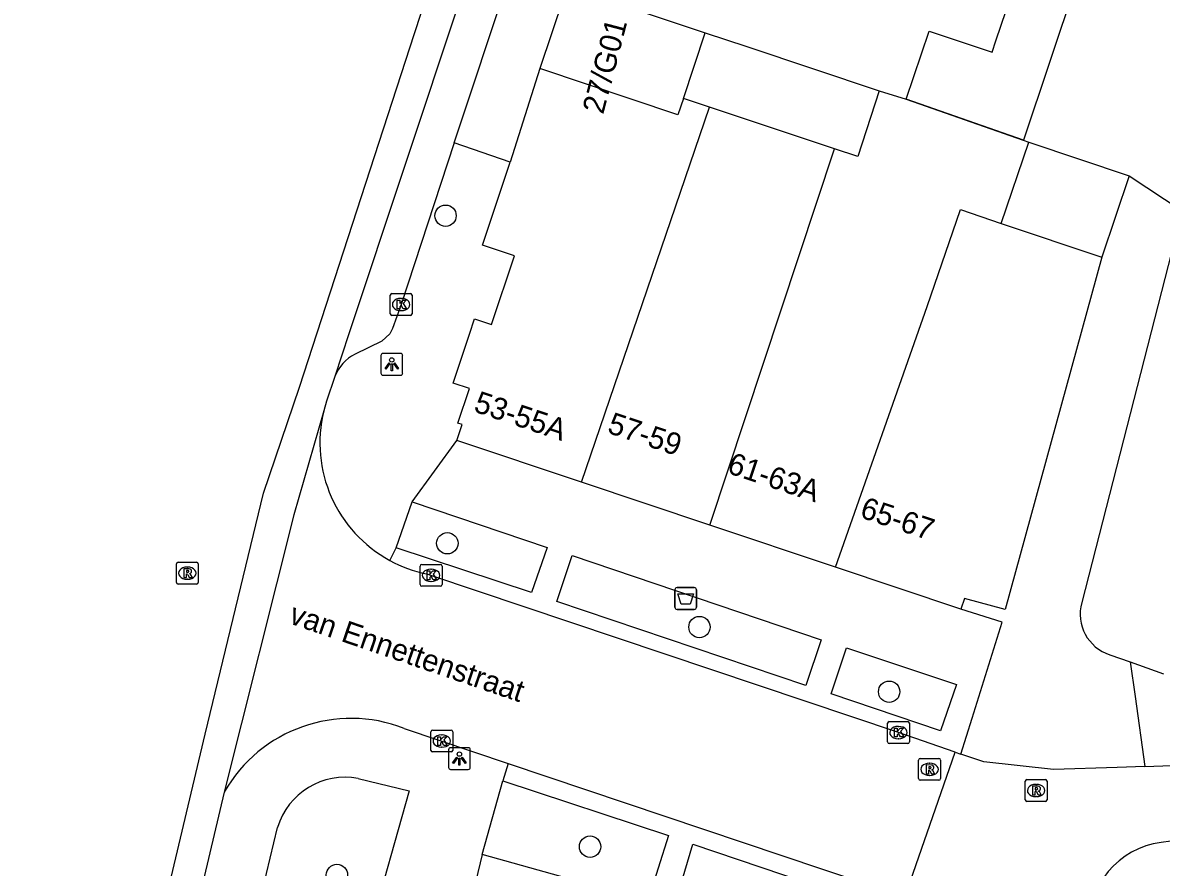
# Model space of a CAD drawing. Extents: x 163150 to 163546, y 380933 to 381635.
# Drawn here: x 163205.8 to 163257.9, y 381475.6 to 381514.3 of the extents above; entities that cross this region are included whole.
import ezdxf

# ---------------------------------------------------------------- set-up
doc = ezdxf.new("R2010")
doc.units = 0
for name, color, linetype in [('IMGEO_Afvalbak', 7, 'Continuous'), ('IMGEO_Boom', 7, 'Continuous'), ('IMGEO_Fietspad_gesloten', 7, 'Continuous'), ('IMGEO_Kolk', 7, 'Continuous'), ('IMGEO_Lichtpunt', 7, 'Continuous'), ('IMGEO_Openbare_ruimte_label', 7, 'Continuous'), ('IMGEO_Pand', 7, 'Continuous'), ('IMGEO_Pand_nummerreeks', 7, 'Continuous'), ('IMGEO_Rijbaan_lokaal_gesloten', 7, 'Continuous'), ('IMGEO_Rijbaan_lokaal_open', 7, 'Continuous'), ('IMGEO_Rioolput', 7, 'Continuous'), ('IMGEO_Voetpad_open', 7, 'Continuous')]:
    doc.layers.add(name, color=color, linetype=linetype)

msp = doc.modelspace()

# ---------------------------------------------------------------- linework, layer by layer
at = {"layer": 'IMGEO_Afvalbak'}
for p, q in [((163235.638, 381487.484), (163235.638, 381488.284)), ((163235.638, 381488.284), (163235.638, 381487.484)), ((163235.738, 381488.384), (163236.528, 381488.384)), ((163236.528, 381488.384), (163235.738, 381488.384)), ((163236.628, 381488.284), (163236.628, 381487.484)), ((163236.628, 381487.484), (163236.628, 381488.284)), ((163236.528, 381487.384), (163235.738, 381487.384)), ((163235.738, 381487.384), (163236.528, 381487.384))]:
    msp.add_line(p, q, dxfattribs=at)
msp.add_lwpolyline([(163235.781, 381488.098), (163236.485, 381488.098), (163236.336, 381487.628), (163235.93, 381487.628), (163235.781, 381488.098)], dxfattribs=at)
for centre, start, end in [((163235.738, 381488.284), 90, 180), ((163235.738, 381488.284), 90, 180), ((163236.528, 381488.284), 0, 90), ((163236.528, 381488.284), 360, 90), ((163235.738, 381487.484), 180, 270), ((163235.738, 381487.484), 180, 270), ((163236.528, 381487.484), 270, 0), ((163236.528, 381487.484), 270, 0)]:
    msp.add_arc(centre, 0.1, start, end, dxfattribs=at)
at = {"layer": 'IMGEO_Boom'}
for centre in [(163225.133, 381505.418), (163225.215, 381490.417), (163236.765, 381486.575), (163245.454, 381483.615), (163231.756, 381476.519), (163220.158, 381475.222)]:
    msp.add_circle(centre, 0.489, dxfattribs=at)
at = {"layer": 'IMGEO_Fietspad_gesloten'}
for points in [[(163239.892, 381557.795), (163238.567, 381553.72), (163220.71, 381500), (163220.06, 381498.046)], [(163220.06, 381498.046), (163219.682, 381496.916), (163219.555, 381496.475)], [(163214.995, 381479.021), (163214.084, 381475.132)]]:
    msp.add_lwpolyline(points, dxfattribs=at)
at = {"layer": 'IMGEO_Kolk'}
for p, q in [((163222.597, 381500.922), (163222.597, 381501.774)), ((163222.672, 381501.848), (163223.524, 381501.848)), ((163223.085, 381501.628), (163223.11, 381501.628)), ((163223.598, 381501.774), (163223.598, 381500.922)), ((163223.108, 381501.068), (163223.083, 381501.068)), ((163223.524, 381500.848), (163222.672, 381500.848)), ((163224.045, 381489.447), (163224.897, 381489.447)), ((163223.97, 381488.521), (163223.97, 381489.373)), ((163224.458, 381489.227), (163224.483, 381489.227)), ((163224.971, 381489.373), (163224.971, 381488.521)), ((163224.897, 381488.447), (163224.045, 381488.447)), ((163224.481, 381488.667), (163224.456, 381488.667)), ((163245.38, 381481.319), (163245.38, 381482.171)), ((163245.455, 381482.245), (163246.307, 381482.245)), ((163246.381, 381482.171), (163246.381, 381481.319)), ((163224.46, 381480.931), (163224.46, 381481.783)), ((163224.535, 381481.857), (163225.387, 381481.857)), ((163224.948, 381481.637), (163224.973, 381481.637)), ((163225.461, 381481.783), (163225.461, 381480.931)), ((163245.868, 381482.025), (163245.893, 381482.025)), ((163246.307, 381481.245), (163245.455, 381481.245)), ((163245.891, 381481.465), (163245.866, 381481.465)), ((163225.387, 381480.857), (163224.535, 381480.857)), ((163224.971, 381481.077), (163224.946, 381481.077))]:
    msp.add_line(p, q, dxfattribs=at)
for points in [[(163222.597, 381500.922), (163222.597, 381501.774)], [(163222.672, 381501.848), (163223.524, 381501.848)], [(163222.918, 381501.548), (163223.041, 381501.548), (163223.041, 381501.397), (163223.171, 381501.548), (163223.335, 381501.548), (163223.189, 381501.397), (163223.342, 381501.148), (163223.19, 381501.148), (163223.105, 381501.312), (163223.041, 381501.245), (163223.041, 381501.148), (163222.918, 381501.148), (163222.918, 381501.548)], [(163223.598, 381501.774), (163223.598, 381500.922)], [(163223.524, 381500.848), (163222.672, 381500.848)], [(163224.045, 381489.447), (163224.897, 381489.447)], [(163223.97, 381488.521), (163223.97, 381489.373)], [(163224.291, 381489.147), (163224.414, 381489.147), (163224.414, 381488.996), (163224.544, 381489.147), (163224.708, 381489.147), (163224.562, 381488.996), (163224.715, 381488.747), (163224.563, 381488.747), (163224.478, 381488.911), (163224.414, 381488.844), (163224.414, 381488.747), (163224.291, 381488.747), (163224.291, 381489.147)], [(163224.971, 381489.373), (163224.971, 381488.521)], [(163224.897, 381488.447), (163224.045, 381488.447)], [(163245.38, 381481.319), (163245.38, 381482.171)], [(163245.455, 381482.245), (163246.307, 381482.245)], [(163246.381, 381482.171), (163246.381, 381481.319)], [(163224.46, 381480.931), (163224.46, 381481.783)], [(163224.535, 381481.857), (163225.387, 381481.857)], [(163225.461, 381481.783), (163225.461, 381480.931)], [(163245.701, 381481.945), (163245.824, 381481.945), (163245.824, 381481.794), (163245.954, 381481.945), (163246.118, 381481.945), (163245.972, 381481.794), (163246.125, 381481.545), (163245.973, 381481.545), (163245.888, 381481.709), (163245.824, 381481.642), (163245.824, 381481.545), (163245.701, 381481.545), (163245.701, 381481.945)], [(163224.781, 381481.557), (163224.904, 381481.557), (163224.904, 381481.406), (163225.034, 381481.557), (163225.198, 381481.557), (163225.052, 381481.406), (163225.205, 381481.157), (163225.053, 381481.157), (163224.968, 381481.321), (163224.904, 381481.254), (163224.904, 381481.157), (163224.781, 381481.157), (163224.781, 381481.557)], [(163246.307, 381481.245), (163245.455, 381481.245)], [(163225.387, 381480.857), (163224.535, 381480.857)]]:
    msp.add_lwpolyline(points, dxfattribs=at)
for centre, start, end in [((163222.674, 381501.772), 91.552, 178.448), ((163222.674, 381501.772), 91.552, 178.448), ((163223.522, 381501.772), 1.552, 88.448), ((163223.522, 381501.772), 1.552, 88.448), ((163222.674, 381500.924), 181.552, 268.448), ((163222.674, 381500.924), 181.552, 268.448), ((163223.522, 381500.924), 271.552, 358.448), ((163223.522, 381500.924), 271.552, 358.448), ((163224.047, 381489.371), 91.552, 178.448), ((163224.047, 381489.371), 91.552, 178.448), ((163224.895, 381489.371), 1.552, 88.448), ((163224.895, 381489.371), 1.552, 88.448), ((163224.047, 381488.523), 181.552, 268.448), ((163224.047, 381488.523), 181.552, 268.448), ((163224.895, 381488.523), 271.552, 358.448), ((163224.895, 381488.523), 271.552, 358.448), ((163245.457, 381482.169), 91.552, 178.448), ((163245.457, 381482.169), 91.552, 178.448), ((163246.305, 381482.169), 1.552, 88.448), ((163246.305, 381482.169), 1.552, 88.448), ((163224.537, 381481.781), 91.552, 178.448), ((163224.537, 381481.781), 91.552, 178.448), ((163225.385, 381481.781), 1.552, 88.448), ((163225.385, 381481.781), 1.552, 88.448), ((163245.457, 381481.321), 181.552, 268.448), ((163245.457, 381481.321), 181.552, 268.448), ((163246.305, 381481.321), 271.552, 358.448), ((163246.305, 381481.321), 271.552, 358.448), ((163224.537, 381480.933), 181.552, 268.448), ((163224.537, 381480.933), 181.552, 268.448), ((163225.385, 381480.933), 271.552, 358.448), ((163225.385, 381480.933), 271.552, 358.448)]:
    msp.add_arc(centre, 0.0765, start, end, dxfattribs=at)
for centre, major_axis, ratio, start_param, end_param in [((163223.084, 381501.348), (-0.387, 0.002), 0.722429, 4.712389, 7.853982), ((163223.109, 381501.348), (-0.39, 0.002), 0.717154, 1.570796, 4.712389), ((163224.457, 381488.947), (-0.387, 0.002), 0.722429, 4.712389, 7.853982), ((163224.482, 381488.947), (-0.39, 0.002), 0.717154, 1.570796, 4.712389), ((163224.947, 381481.357), (-0.387, 0.002), 0.722429, 4.712389, 7.853982), ((163224.972, 381481.357), (-0.39, 0.002), 0.717154, 1.570796, 4.712389), ((163245.867, 381481.745), (-0.387, 0.002), 0.722429, 4.712389, 7.853982), ((163245.892, 381481.745), (-0.39, 0.002), 0.717154, 1.570796, 4.712389)]:
    msp.add_ellipse(centre, major_axis=major_axis, ratio=ratio, start_param=start_param, end_param=end_param, dxfattribs=at)
at = {"layer": 'IMGEO_Lichtpunt'}
for p, q in [((163222.173, 381499.013), (163222.173, 381498.206)), ((163222.173, 381499.013), (163222.173, 381498.206)), ((163223.075, 381499.108), (163222.267, 381499.108)), ((163223.075, 381499.108), (163222.267, 381499.108)), ((163223.169, 381498.206), (163223.169, 381499.013)), ((163223.169, 381498.206), (163223.169, 381499.013)), ((163222.267, 381498.112), (163223.075, 381498.112)), ((163222.267, 381498.112), (163223.075, 381498.112)), ((163225.27, 381480.958), (163225.27, 381480.151)), ((163225.27, 381480.958), (163225.27, 381480.151)), ((163226.172, 381481.053), (163225.364, 381481.053)), ((163226.172, 381481.053), (163225.364, 381481.053)), ((163226.266, 381480.151), (163226.266, 381480.958)), ((163226.266, 381480.151), (163226.266, 381480.958)), ((163225.364, 381480.057), (163226.172, 381480.057)), ((163225.364, 381480.057), (163226.172, 381480.057))]:
    msp.add_line(p, q, dxfattribs=at)
for points in [[(163222.547, 381498.677), (163222.586, 381498.649), (163222.398, 381498.387), (163222.36, 381498.414), (163222.547, 381498.677)], [(163222.649, 381498.629), (163222.696, 381498.629), (163222.696, 381498.307), (163222.649, 381498.307), (163222.649, 381498.629)], [(163222.759, 381498.649), (163222.797, 381498.676), (163222.984, 381498.414), (163222.945, 381498.386), (163222.759, 381498.649)], [(163225.644, 381480.622), (163225.683, 381480.594), (163225.495, 381480.332), (163225.457, 381480.359), (163225.644, 381480.622)], [(163225.856, 381480.594), (163225.894, 381480.621), (163226.081, 381480.359), (163226.042, 381480.331), (163225.856, 381480.594)], [(163225.746, 381480.574), (163225.793, 381480.574), (163225.793, 381480.252), (163225.746, 381480.252), (163225.746, 381480.574)]]:
    msp.add_lwpolyline(points, dxfattribs=at)
for centre in [(163222.672, 381498.811), (163225.769, 381480.756)]:
    msp.add_circle(centre, 0.0994, dxfattribs=at)
for centre, start, end in [((163222.267, 381499.013), 90, 180), ((163222.267, 381499.013), 90, 180), ((163223.075, 381499.013), 0, 90), ((163223.075, 381499.013), 0, 90), ((163222.267, 381498.206), 180, 270), ((163222.267, 381498.206), 180, 270), ((163223.075, 381498.206), 270, 0), ((163223.075, 381498.206), 270, 360), ((163225.364, 381480.958), 90, 180), ((163225.364, 381480.958), 90, 180), ((163226.172, 381480.958), 0, 90), ((163226.172, 381480.958), 0, 90), ((163225.364, 381480.151), 180, 270), ((163225.364, 381480.151), 180, 270), ((163226.172, 381480.151), 270, 0), ((163226.172, 381480.151), 270, 360)]:
    msp.add_arc(centre, 0.0946, start, end, dxfattribs=at)
at = {"layer": 'IMGEO_Pand'}
for points in [[(163246.236, 381510.75), (163247.285, 381513.875), (163250.175, 381512.905), (163250.348, 381513.422), (163251.51, 381516.885), (163254.007, 381516.046), (163251.602, 381508.881), (163246.236, 381510.75)], [(163230.707, 381515.914), (163237.033, 381513.798)], [(163230.55, 381515.445), (163229.448, 381512.152)], [(163236.027, 381510.792), (163237.033, 381513.798)], [(163237.033, 381513.798), (163238.938, 381513.161), (163244.993, 381511.135)], [(163229.448, 381512.152), (163228.097, 381507.872)], [(163236.027, 381510.792), (163235.774, 381510.036), (163229.448, 381512.152)], [(163244.993, 381511.135), (163244.021, 381508.121), (163242.946, 381508.477)], [(163244.993, 381511.135), (163246.236, 381510.75)], [(163231.365, 381493.21), (163235.451, 381505.198), (163237.222, 381510.392)], [(163237.222, 381510.392), (163236.027, 381510.792)], [(163242.946, 381508.477), (163237.222, 381510.392)], [(163246.236, 381510.75), (163251.598, 381508.87), (163251.856, 381508.783)], [(163250.582, 381505.06), (163251.856, 381508.783)], [(163251.856, 381508.783), (163256.442, 381507.243)], [(163237.235, 381491.244), (163242.946, 381508.477)], [(163225.655, 381495.122), (163225.9, 381495.853), (163225.697, 381495.921), (163226.224, 381497.497), (163225.479, 381497.747), (163226.232, 381499.996), (163226.453, 381500.688), (163227.233, 381500.431), (163228.287, 381503.58), (163226.827, 381504.068), (163228.037, 381507.687), (163228.097, 381507.872)], [(163256.442, 381507.243), (163255.189, 381503.512)], [(163243, 381489.314), (163247.194, 381501.256), (163248.716, 381505.698), (163250.582, 381505.06)], [(163250.582, 381505.06), (163255.189, 381503.512)], [(163255.189, 381503.512), (163250.764, 381487.376), (163248.9, 381487.887), (163248.735, 381487.393)], [(163231.365, 381493.21), (163225.655, 381495.122)], [(163237.235, 381491.244), (163231.365, 381493.21)], [(163243, 381489.314), (163237.235, 381491.244)], [(163248.735, 381487.393), (163243, 381489.314)]]:
    msp.add_lwpolyline(points, dxfattribs=at)
at = {"layer": 'IMGEO_Rijbaan_lokaal_gesloten'}
msp.add_lwpolyline([(163166.425, 381280.691), (163188.546, 381358.485), (163194.244, 381378.759), (163197.853, 381391.449), (163199.503, 381397.64), (163199.813, 381399.806), (163200.997, 381406.978), (163202.361, 381414.066), (163203.421, 381419.565), (163203.421, 381421.474), (163203.421, 381430.45), (163203.421, 381436.022), (163203.704, 381437.827), (163206.489, 381449.486), (163214.12, 381481.676), (163216.801, 381492.716), (163218.451, 381497.565), (163223.711, 381513.764), (163241.568, 381568.239), (163248.986, 381592.289), (163253.519, 381605.619), (163255.545, 381608.986), (163259.826, 381616.311)], dxfattribs=at)
at = {"layer": 'IMGEO_Rijbaan_lokaal_open'}
for points in [[(163219.555, 381496.475), (163218.191, 381491.718), (163214.995, 381479.021)], [(163248.478, 381480.841), (163245.876, 381481.744), (163224.466, 381488.945), (163224.254, 381489.019)], [(163223.236, 381481.936), (163228.003, 381480.333)], [(163246.169, 381474.213), (163248.478, 381480.841)], [(163248.478, 381480.841), (163248.73, 381480.753)], [(163257.16, 381480.189), (163255.891, 381480.145), (163252.977, 381480.049), (163249.798, 381480.397), (163248.73, 381480.753)], [(163228.003, 381480.333), (163242.361, 381475.506), (163243.815, 381475.014), (163246.169, 381474.213)], [(163257.16, 381480.189), (163259.216, 381480.261), (163259.34, 381480.286)], [(163259.453, 381476.921), (163259.249, 381476.896), (163257.917, 381476.713)]]:
    msp.add_lwpolyline(points, dxfattribs=at)
for centre, radius, start, end in [((163225.494, 381495.01), 6.117, 166.1397, 241.6159), ((163225.509, 381495.044), 6.155, 241.6482, 258.2367), ((163220.805, 381475.701), 6.692, 68.7034, 150.256), ((163258.401, 381472.943), 3.801, 97.3209, 182.6036)]:
    msp.add_arc(centre, radius, start, end, dxfattribs=at)
at = {"layer": 'IMGEO_Rioolput'}
for p, q in [((163212.805, 381488.62), (163212.805, 381489.472)), ((163212.88, 381489.546), (163213.732, 381489.546)), ((163213.806, 381489.472), (163213.806, 381488.62)), ((163213.293, 381489.326), (163213.318, 381489.326)), ((163213.732, 381488.546), (163212.88, 381488.546)), ((163213.316, 381488.766), (163213.291, 381488.766)), ((163246.805, 381479.634), (163246.805, 381480.486)), ((163246.88, 381480.56), (163247.732, 381480.56)), ((163247.293, 381480.34), (163247.318, 381480.34)), ((163247.806, 381480.486), (163247.806, 381479.634)), ((163247.732, 381479.56), (163246.88, 381479.56)), ((163247.316, 381479.78), (163247.291, 381479.78)), ((163251.761, 381479.591), (163252.613, 381479.591)), ((163251.686, 381478.665), (163251.686, 381479.517)), ((163252.174, 381479.371), (163252.199, 381479.371)), ((163252.687, 381479.517), (163252.687, 381478.665)), ((163252.613, 381478.591), (163251.761, 381478.591)), ((163252.197, 381478.811), (163252.172, 381478.811))]:
    msp.add_line(p, q, dxfattribs=at)
for points in [[(163212.805, 381488.62), (163212.805, 381489.472)], [(163212.88, 381489.546), (163213.732, 381489.546)], [(163213.806, 381489.472), (163213.806, 381488.62)], [(163213.394, 381489.244), (163213.142, 381489.246), (163213.142, 381488.846)], [(163213.142, 381488.846), (163213.266, 381488.846), (163213.266, 381489.008), (163213.277, 381489.008)], [(163213.32, 381489.165), (163213.266, 381489.165), (163213.266, 381489.084)], [(163213.266, 381489.084), (163213.318, 381489.084)], [(163213.324, 381488.979), (163213.395, 381488.846), (163213.535, 381488.846), (163213.47, 381488.972)], [(163213.732, 381488.546), (163212.88, 381488.546)], [(163246.805, 381479.634), (163246.805, 381480.486)], [(163246.88, 381480.56), (163247.732, 381480.56)], [(163247.394, 381480.258), (163247.142, 381480.26), (163247.142, 381479.86)], [(163247.32, 381480.179), (163247.266, 381480.179), (163247.266, 381480.098)], [(163247.266, 381480.098), (163247.318, 381480.098)], [(163247.806, 381480.486), (163247.806, 381479.634)], [(163247.732, 381479.56), (163246.88, 381479.56)], [(163247.142, 381479.86), (163247.266, 381479.86), (163247.266, 381480.022), (163247.277, 381480.022)], [(163247.324, 381479.993), (163247.395, 381479.86), (163247.535, 381479.86), (163247.47, 381479.986)], [(163251.761, 381479.591), (163252.613, 381479.591)], [(163251.686, 381478.665), (163251.686, 381479.517)], [(163252.275, 381479.289), (163252.023, 381479.291), (163252.023, 381478.891)], [(163252.023, 381478.891), (163252.147, 381478.891), (163252.147, 381479.053), (163252.158, 381479.053)], [(163252.201, 381479.21), (163252.147, 381479.21), (163252.147, 381479.129)], [(163252.147, 381479.129), (163252.199, 381479.129)], [(163252.205, 381479.024), (163252.276, 381478.891), (163252.416, 381478.891), (163252.351, 381479.017)], [(163252.687, 381479.517), (163252.687, 381478.665)], [(163252.613, 381478.591), (163251.761, 381478.591)]]:
    msp.add_lwpolyline(points, dxfattribs=at)
for centre, radius, start, end in [((163212.882, 381489.47), 0.0765, 91.552, 178.448), ((163212.882, 381489.47), 0.0765, 91.552, 178.448), ((163213.73, 381489.47), 0.0765, 1.552, 88.448), ((163213.73, 381489.47), 0.0765, 1.552, 88.448), ((163213.276, 381488.955), 0.0533, 26.0293, 88.6989), ((163213.302, 381489.273), 0.19, 274.7715, 282.9687), ((163213.326, 381489.069), 0.0964, 77.0061, 93.1865), ((163213.34, 381489.126), 0.0378, 276.6634, 79.6772), ((163213.393, 381489.134), 0.109, 350.3612, 89.416), ((163213.391, 381489.134), 0.112, 277.5842, 350.9817), ((163213.375, 381488.919), 0.108, 29.5134, 73.7905), ((163212.882, 381488.622), 0.0765, 181.552, 268.448), ((163212.882, 381488.622), 0.0765, 181.552, 268.448), ((163213.73, 381488.622), 0.0765, 271.552, 358.448), ((163213.73, 381488.622), 0.0765, 271.552, 358.448), ((163246.882, 381480.484), 0.0765, 91.552, 178.448), ((163246.882, 381480.484), 0.0765, 91.552, 178.448), ((163247.302, 381480.287), 0.19, 274.7715, 282.9687), ((163247.326, 381480.083), 0.0964, 77.0061, 93.1865), ((163247.34, 381480.14), 0.0378, 276.6634, 79.6772), ((163247.393, 381480.148), 0.109, 350.3612, 89.416), ((163247.391, 381480.148), 0.112, 277.5842, 350.9817), ((163247.73, 381480.484), 0.0765, 1.552, 88.448), ((163247.73, 381480.484), 0.0765, 1.552, 88.448), ((163246.882, 381479.636), 0.0765, 181.552, 268.448), ((163246.882, 381479.636), 0.0765, 181.552, 268.448), ((163247.276, 381479.969), 0.0533, 26.0293, 88.6989), ((163247.375, 381479.933), 0.108, 29.5134, 73.7905), ((163247.73, 381479.636), 0.0765, 271.552, 358.448), ((163247.73, 381479.636), 0.0765, 271.552, 358.448), ((163251.763, 381479.515), 0.0765, 91.552, 178.448), ((163251.763, 381479.515), 0.0765, 91.552, 178.448), ((163252.611, 381479.515), 0.0765, 1.552, 88.448), ((163252.611, 381479.515), 0.0765, 1.552, 88.448), ((163252.157, 381479), 0.0533, 26.0293, 88.6989), ((163252.183, 381479.318), 0.19, 274.7715, 282.9687), ((163252.207, 381479.114), 0.0964, 77.0061, 93.1865), ((163252.221, 381479.171), 0.0378, 276.6634, 79.6772), ((163252.274, 381479.179), 0.109, 350.3612, 89.416), ((163252.272, 381479.179), 0.112, 277.5842, 350.9817), ((163252.256, 381478.964), 0.108, 29.5134, 73.7905), ((163251.763, 381478.667), 0.0765, 181.552, 268.448), ((163251.763, 381478.667), 0.0765, 181.552, 268.448), ((163252.611, 381478.667), 0.0765, 271.552, 358.448), ((163252.611, 381478.667), 0.0765, 271.552, 358.448)]:
    msp.add_arc(centre, radius, start, end, dxfattribs=at)
for centre, major_axis, ratio, start_param, end_param in [((163213.292, 381489.046), (-0.387, 0.002), 0.722429, 4.712389, 7.853982), ((163213.317, 381489.046), (-0.39, 0.002), 0.717154, 1.570796, 4.712389), ((163247.292, 381480.06), (-0.387, 0.002), 0.722429, 4.712389, 7.853982), ((163247.317, 381480.06), (-0.39, 0.002), 0.717154, 1.570796, 4.712389), ((163252.173, 381479.091), (-0.387, 0.002), 0.722429, 4.712389, 7.853982), ((163252.198, 381479.091), (-0.39, 0.002), 0.717154, 1.570796, 4.712389)]:
    msp.add_ellipse(centre, major_axis=major_axis, ratio=ratio, start_param=start_param, end_param=end_param, dxfattribs=at)
at = {"layer": 'IMGEO_Voetpad_open'}
for points in [[(163225.534, 381508.756), (163228.034, 381516.302)], [(163225.534, 381508.756), (163223.093, 381501.348), (163222.704, 381500.245), (163222.586, 381500), (163222.218, 381499.676), (163220.987, 381499.078)], [(163228.097, 381507.872), (163225.534, 381508.756)], [(163256.442, 381507.243), (163258.87, 381505.636), (163254.277, 381487.7)], [(163223.609, 381492.317), (163225.655, 381495.122)], [(163222.877, 381490.201), (163223.609, 381492.317)], [(163223.609, 381492.317), (163229.781, 381490.227), (163229.069, 381488.157), (163222.877, 381490.201)], [(163222.586, 381489.628), (163222.877, 381490.201)], [(163242.347, 381485.989), (163241.634, 381483.898), (163230.237, 381487.754), (163230.937, 381489.856), (163242.347, 381485.989)], [(163248.73, 381480.753), (163249.251, 381482.408), (163250.632, 381486.796), (163248.735, 381487.393)], [(163243.493, 381485.624), (163248.533, 381483.952), (163247.804, 381481.823), (163242.803, 381483.526), (163243.493, 381485.624)], [(163255.561, 381485.31), (163256.493, 381484.979)], [(163256.493, 381484.979), (163258.018, 381484.437)], [(163256.493, 381484.979), (163256.721, 381483.402), (163257.16, 381480.189)], [(163228.003, 381480.333), (163227.756, 381479.535)], [(163221.135, 381479.642), (163223.461, 381479.079), (163221.65, 381472.636), (163216.59, 381473.889), (163217.433, 381477.396)], [(163227.756, 381479.535), (163235.34, 381477.027), (163234.397, 381474.039), (163226.814, 381476.166)], [(163226.814, 381476.166), (163227.756, 381479.535)], [(163235.602, 381473.747), (163236.464, 381476.63), (163244.817, 381473.803), (163244.116, 381471.331), (163235.602, 381473.747)], [(163226.814, 381476.166), (163226.121, 381473.3)]]:
    msp.add_lwpolyline(points, dxfattribs=at)
for centre, radius, start, end in [((163221.868, 381497.354), 1.936, 117.0739, 159.0622), ((163256.16, 381487.172), 1.956, 164.3303, 252.1625), ((163220.535, 381476.457), 3.241, 79.3331, 163.1572)]:
    msp.add_arc(centre, radius, start, end, dxfattribs=at)

# ---------------------------------------------------------------- texts
at = {"layer": 'IMGEO_Openbare_ruimte_label'}
msp.add_text('van Ennettenstraat', height=1, rotation=341.0939, dxfattribs=at).set_placement((163217.906, 381486.766))
at = {"layer": 'IMGEO_Pand_nummerreeks'}
for s, rotation, p in [('27/G01', 75.3791, (163232.353, 381510.028)), ('53-55A', 341.4877, (163226.372, 381496.463)), ('57-59', 341.4854, (163232.494, 381495.489)), ('61-63A', 341.4854, (163237.982, 381493.652)), ('65-67', 341.4877, (163244.064, 381491.615))]:
    msp.add_text(s, height=1, rotation=rotation, dxfattribs=at).set_placement(p)

doc.saveas('drawing.dxf')
